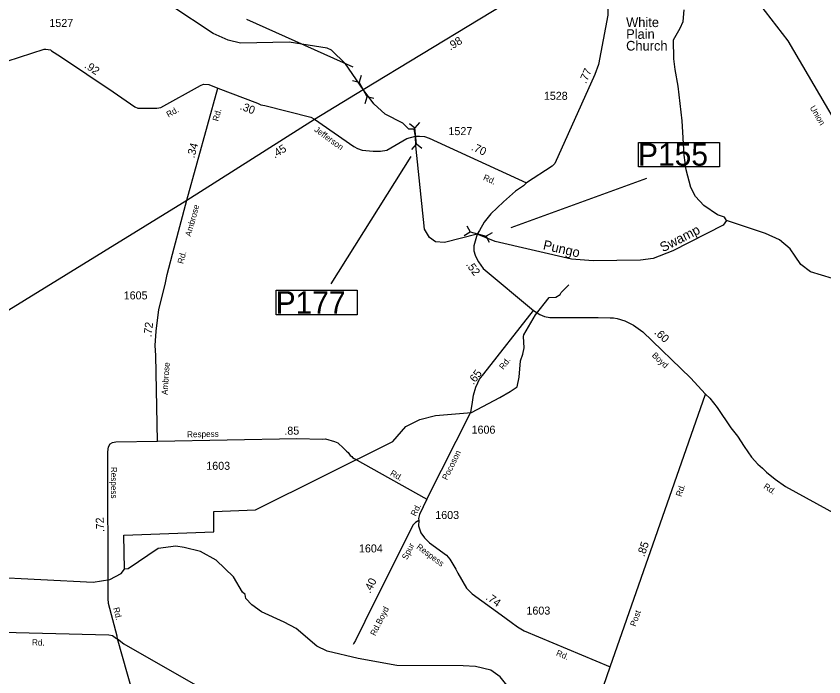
# Model space of a CAD drawing. Extents: x 2532689 to 2764727, y 536648 to 732970.
# Drawn here: x 2632520 to 2645127, y 662660 to 672968 of the extents above; entities that cross this region are included whole.
import ezdxf

# ---------------------------------------------------------------- set-up
doc = ezdxf.new("R2010")
doc.units = 0
for name, color, linetype in [('Exist Cultural Church Label', 7, 'Continuous'), ('Exist Hydrographic Creek Single Shore', 7, 'Continuous'), ('Exist Hydrographic Swamp Label', 7, 'Continuous'), ('Exist Road Primary NC Attributed', 7, 'Continuous'), ('Exist Road Primary NC Mileage Hundredths English Label', 7, 'Continuous'), ('Exist Road Primary NC Structure Culvert CELL', 7, 'Continuous'), ('Exist Road Secondary Mileage Hundredths English Label', 7, 'Continuous'), ('Exist Road Secondary Structure Pipe CELL', 7, 'Continuous'), ('Exist Road Secondary Structure Pipe Number Label', 7, 'Continuous'), ('Exist Road Secondary Type 20 Attributed', 7, 'Continuous'), ('Exist Road Secondary Type 51 Attributed', 7, 'Continuous'), ('Exist Road Secondary Type 51 Label', 7, 'Continuous'), ('Exist Road Secondary Type 51 Number Label', 7, 'Continuous')]:
    doc.layers.add(name, color=color, linetype=linetype)

msp = doc.modelspace()

# ---------------------------------------------------------------- linework, layer by layer
at = {"layer": 'Exist Hydrographic Creek Single Shore'}
for points in [[(2643610, 669781), (2643554, 669706), (2642769, 669307), (2642465, 669189), (2642264, 669161), (2641524, 669151), (2641190, 669177), (2639999, 669451), (2639715, 669567), (2639208, 669435), (2639066, 669449), (2638973, 669514), (2638895, 669646), (2638760, 670946), (2638755, 671098), (2638733, 671203), (2638652, 671205), (2638558, 671297), (2638280, 671440), (2638101, 671603), (2637937, 671824), (2637663, 672226), (2637441, 672437), (2637374, 672470), (2636780, 672564), (2636022, 672547), (2635829, 672595), (2635593, 672697), (2634934, 673133)], [(2643610, 669781), (2643576, 669832), (2643466, 669870), (2643255, 670016), (2643126, 670155), (2643049, 670293), (2642976, 670569), (2642945, 670801), (2642917, 671335), (2642855, 671874), (2642807, 672138), (2642788, 672305), (2642781, 672597), (2642886, 672782), (2642933, 672886), (2642945, 673067)], [(2645264, 668876), (2644920, 668977), (2644767, 669092), (2644681, 669223), (2644604, 669338), (2644433, 669476), (2644214, 669579), (2643610, 669781)], [(2634211, 664341), (2634199, 664872), (2635607, 664922), (2635608, 665238), (2636258, 665267), (2638401, 666332), (2638604, 666564), (2638820, 666674), (2639067, 666740), (2639625, 666786), (2640069, 667019), (2640231, 667113), (2640341, 667186), (2640372, 667335), (2640390, 667589), (2640427, 667695), (2640448, 667794), (2640440, 667972), (2640444, 667998), (2640627, 668310), (2640840, 668577), (2640945, 668583), (2641010, 668625), (2641026, 668658), (2641149, 668778)], [(2640349, 662317), (2640075, 662660), (2639931, 662766), (2639688, 662819), (2639496, 662831), (2638463, 662835), (2637860, 662945), (2637374, 663060), (2637214, 663139), (2636890, 663415), (2636705, 663512), (2636352, 663672), (2636199, 663784), (2636105, 663882), (2636095, 663947), (2636053, 663982), (2635914, 664219), (2635642, 664481), (2635397, 664615), (2635145, 664677), (2635012, 664698), (2634737, 664661), (2634269, 664343), (2634211, 664341)], [(2632081, 664219), (2633724, 664137), (2633981, 664177), (2634162, 664273), (2634211, 664341)]]:
    msp.add_lwpolyline(points, dxfattribs=at)
at = {"layer": 'Exist Road Primary NC Attributed'}
msp.add_line((2635187, 670098), (2637176, 671363), dxfattribs=at)
for points in [[(2637176, 671363), (2637937, 671824), (2641581, 674034)], [(2628470, 666012), (2629391, 666556), (2631997, 668139), (2635187, 670098)]]:
    msp.add_lwpolyline(points, dxfattribs=at)
at = {"layer": 'Exist Road Primary NC Structure Culvert CELL'}
for p, q in [((2637770, 671964), (2637875, 671937)), ((2637907, 672040), (2637875, 671937)), ((2638000, 671712), (2637875, 671937)), ((2637968, 671608), (2638000, 671712)), ((2638105, 671685), (2638000, 671712))]:
    msp.add_line(p, q, dxfattribs=at)
at = {"layer": 'Exist Road Secondary Structure Pipe CELL'}
for p, q in [((2638816, 671308), (2638744, 671227)), ((2638659, 671294), (2638744, 671227)), ((2638767, 670970), (2638744, 671227)), ((2638695, 670889), (2638767, 670970)), ((2638852, 670903), (2638767, 670970)), ((2639556, 669697), (2639607, 669601)), ((2639514, 669545), (2639607, 669601)), ((2639607, 669601), (2639856, 669534)), ((2639948, 669590), (2639856, 669534)), ((2639907, 669438), (2639856, 669534))]:
    msp.add_line(p, q, dxfattribs=at)
at = {"layer": 'Exist Road Secondary Structure Pipe Number Label'}
for p, q in [((2637780, 672170), (2636123, 672918)), ((2638680, 670779), (2637431, 668791))]:
    msp.add_line(p, q, dxfattribs=at)
for points in [[(2642233, 670999), (2643499, 670999), (2643499, 670615), (2642233, 670615)], [(2636577, 668692), (2637843, 668692), (2637843, 668308), (2636577, 668308)]]:
    msp.add_lwpolyline(points, close=True, dxfattribs=at)
msp.add_lwpolyline([(2640247, 669671), (2642365, 670443)], dxfattribs=at)
at = {"layer": 'Exist Road Secondary Type 20 Attributed'}
for points in [[(2638930, 665431), (2639616, 666787), (2639630, 666846), (2639641, 666944), (2639657, 667057), (2639694, 667177), (2639727, 667249), (2639755, 667307), (2639820, 667387), (2640596, 668374)], [(2638803, 665097), (2638753, 665066), (2638715, 665030), (2638469, 664537), (2637963, 663525), (2637818, 663229), (2637792, 663185), (2637778, 663165)]]:
    msp.add_lwpolyline(points, dxfattribs=at)
at = {"layer": 'Exist Road Secondary Type 51 Attributed'}
for p, q in [((2635187, 670098), (2635670, 671845)), ((2641793, 662818), (2643281, 667072)), ((2641423, 661744), (2641793, 662818))]:
    msp.add_line(p, q, dxfattribs=at)
for points in [[(2642868, 674817), (2644213, 673042), (2644566, 672584), (2645871, 670356)], [(2641581, 674034), (2641754, 673068), (2641754, 672984), (2641611, 672212), (2641551, 672059), (2640929, 670667), (2640886, 670630), (2640486, 670367)], [(2631289, 672612), (2631985, 672359), (2632300, 672271), (2632378, 672264), (2632958, 672453), (2632982, 672452), (2633058, 672443), (2633071, 672426), (2633214, 672341), (2634037, 671787), (2634372, 671554), (2634419, 671533), (2634717, 671532), (2634780, 671543), (2635397, 671889), (2635445, 671906), (2635529, 671904), (2635670, 671845)], [(2635670, 671845), (2636289, 671609), (2636342, 671586), (2636404, 671577), (2637121, 671390), (2637176, 671363)], [(2637176, 671363), (2637793, 670934), (2637847, 670905), (2637922, 670877), (2638092, 670864), (2638208, 670863), (2638306, 670877), (2638618, 671061), (2638755, 671098)], [(2638755, 671098), (2638818, 671098), (2638893, 671090), (2638969, 671066), (2640486, 670367)], [(2640486, 670367), (2640439, 670320), (2640315, 670237), (2640128, 670073), (2639930, 669883), (2639827, 669753), (2639753, 669624), (2639715, 669567)], [(2634724, 666339), (2634700, 667673), (2634690, 667830), (2634706, 668053), (2634748, 668394), (2634844, 668780), (2634878, 668937), (2634989, 669355), (2635187, 670098)], [(2639715, 669567), (2639663, 669384), (2639665, 669307), (2639683, 669237), (2639707, 669190), (2639737, 669133), (2639810, 669033), (2640596, 668374)], [(2640596, 668374), (2640693, 668312), (2640767, 668283), (2640848, 668268), (2641604, 668269), (2641792, 668260), (2641842, 668259), (2641899, 668249), (2642020, 668215), (2642157, 668147), (2642304, 668045), (2643047, 667327), (2643281, 667072)], [(2643281, 667072), (2643349, 667009), (2643462, 666862), (2643677, 666543), (2643778, 666415), (2643881, 666253), (2643997, 666088), (2644098, 665978), (2644171, 665914), (2644234, 665851), (2644365, 665742), (2644531, 665629), (2645337, 665189)], [(2634101, 663255), (2634097, 663292), (2633963, 663804), (2633957, 663883), (2633949, 666170), (2633961, 666248), (2633990, 666293), (2634022, 666315), (2634078, 666325), (2634724, 666339)], [(2634724, 666339), (2636903, 666377), (2637303, 666368), (2637351, 666373), (2637488, 666334), (2637541, 666309), (2637631, 666227), (2637674, 666182), (2637702, 666161), (2637735, 666113), (2637760, 666100), (2637772, 666082), (2637794, 666065), (2638930, 665431)], [(2638930, 665431), (2638817, 665192), (2638802, 665132), (2638803, 665097)], [(2638803, 665097), (2638802, 665015), (2638839, 664905), (2638892, 664829), (2638972, 664752), (2639236, 664560), (2639289, 664495), (2639384, 664338), (2639416, 664280), (2639551, 664041), (2639639, 663956), (2640091, 663625), (2640247, 663515), (2640348, 663438), (2640452, 663378), (2641793, 662818)], [(2628196, 663158), (2628439, 663109), (2628483, 663108), (2629341, 663464), (2629423, 663466), (2632099, 663360), (2633968, 663314), (2634026, 663307), (2634085, 663260), (2634101, 663255)], [(2634101, 663255), (2634199, 663175), (2635865, 662223), (2636943, 661577), (2637242, 661467), (2637674, 661367), (2638766, 661107), (2639542, 660910), (2639611, 660892), (2640848, 660323)], [(2641523, 657007), (2640415, 657787), (2640379, 657814), (2638536, 659114), (2638489, 659159), (2638400, 659207), (2638261, 659257), (2637658, 659368), (2637089, 659390), (2637053, 659399), (2637013, 659422), (2636694, 659641), (2634789, 660835), (2634756, 660871), (2634738, 660894), (2634729, 660930), (2634757, 661557), (2634494, 661975), (2634459, 662012), (2634423, 662113), (2634101, 663255)]]:
    msp.add_lwpolyline(points, dxfattribs=at)

# ---------------------------------------------------------------- texts
at = {"layer": 'Exist Cultural Church Label'}
for s, p in [('White', (2642041, 672798)), ('Plain', (2642041, 672615)), ('Church', (2642041, 672432))]:
    msp.add_text(s, height=150, dxfattribs=at).set_placement(p)
at = {"layer": 'Exist Hydrographic Swamp Label'}
for s, rotation, p in [('Swamp', 26.992, (2642615, 669283)), ('Pungo', 347.0535, (2640735, 669332))]:
    msp.add_text(s, height=150, rotation=rotation, dxfattribs=at).set_placement(p)
at = {"layer": 'Exist Road Primary NC Mileage Hundredths English Label'}
for s, rotation, p in [('.98', 31.2366, (2639298, 672430)), ('.45', 32.4403, (2636556, 670746))]:
    msp.add_text(s, height=125, rotation=rotation, dxfattribs=at).set_placement(p)
at = {"layer": 'Exist Road Secondary Mileage Hundredths English Label'}
for s, rotation, p in [('.92', 326.0364, (2633576, 672173)), ('.77', 65.9408, (2641415, 671907)), ('.30', 339.1161, (2636003, 671517)), ('.34', 74.5297, (2635301, 670746)), ('.70', 335.2554, (2639613, 670885)), ('.52', 306.0963, (2639535, 669092)), ('.72', 82.9193, (2634631, 667957)), ('.60', 316.942, (2642472, 668022)), ('.65', 52.9268, (2639658, 667208)), ('.85', 1.0071, (2636707, 666436)), ('.72', 93.2262, (2633898, 664919)), ('.85', 70.7172, (2642324, 664525)), ('.40', 63.4349, (2638048, 663954)), ('.74', 324.9525, (2639840, 663877))]:
    msp.add_text(s, height=125, rotation=rotation, dxfattribs=at).set_placement(p)
at = {"layer": 'Exist Road Secondary Structure Pipe Number Label'}
for s, p in [('P155', (2642226, 670635)), ('P177', (2636570, 668327))]:
    msp.add_text(s, height=350, dxfattribs=at).set_placement(p)
at = {"layer": 'Exist Road Secondary Type 51 Label'}
for s, rotation, p in [('Union', 300.375, (2644904, 671540)), ('Rd.', 29.2756, (2634898, 671384)), ('Rd.', 74.5297, (2635674, 671321)), ('Jefferson', 323.8732, (2637165, 671179)), ('Rd.', 336.1214, (2639801, 670417)), ('Ambrose', 74.5297, (2635245, 669524)), ('Rd.', 75.1743, (2635127, 669097)), ('Boyd', 316.942, (2642435, 667665)), ('Ambrose', 86.0714, (2634883, 667056)), ('Rd.', 52.9268, (2640125, 667445)), ('Respess', 1.0071, (2635189, 666396)), ('Pocoson', 63.6468, (2639247, 665722)), ('Respess', 270.2134, (2633999, 665936)), ('Rd.', 330.6864, (2638349, 665810)), ('Rd.', 70.7172, (2642902, 665462)), ('Rd.', 325.9535, (2644177, 665609)), ('Rd.', 63.5005, (2638757, 665157)), ('Spur', 63.5334, (2638620, 664478)), ('Respess', 323.4423, (2638759, 664669)), ('Rd.', 284.6194, (2634033, 663731)), ('Rd.Boyd', 63.5334, (2638126, 663290)), ('Post', 70.7172, (2642189, 663438)), ('Rd.', 358.5751, (2632767, 663152)), ('Rd.', 337.8114, (2640940, 662996))]:
    msp.add_text(s, height=95, rotation=rotation, dxfattribs=at).set_placement(p)
at = {"layer": 'Exist Road Secondary Type 51 Number Label'}
for s, p in [('1527', (2633039, 672800)), ('1528', (2640757, 671663)), ('1527', (2639268, 671112)), ('1605', (2634199, 668549)), ('1606', (2639629, 666454)), ('1603', (2635488, 665890)), ('1603', (2639062, 665123)), ('1604', (2637871, 664601)), ('1603', (2640485, 663631))]:
    msp.add_text(s, height=125, dxfattribs=at).set_placement(p)

doc.saveas('drawing.dxf')
